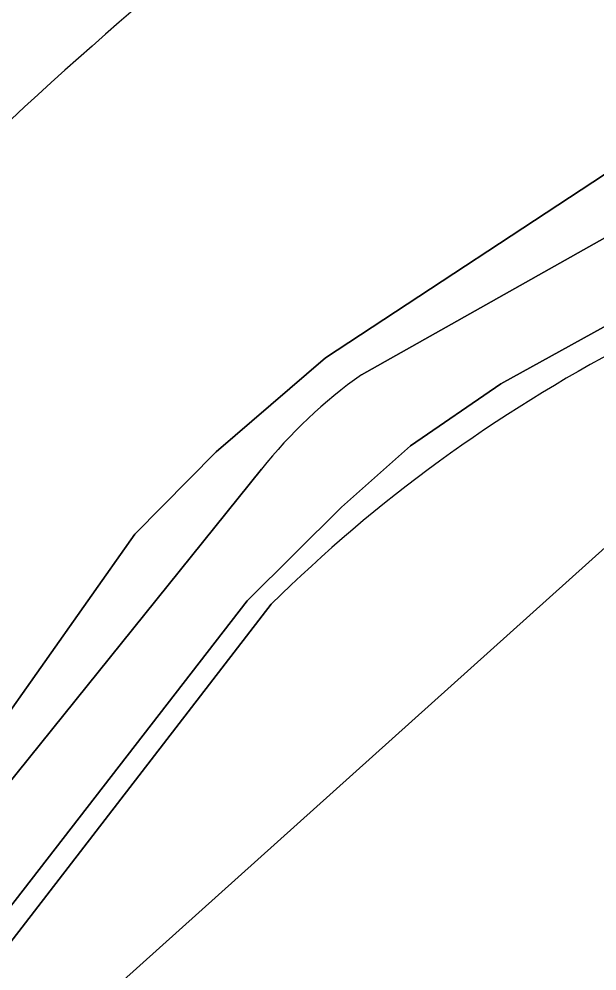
# Model space of a CAD drawing. Extents: x 158835 to 160077, y 386387 to 387778.
# Drawn here: x 159335.66 to 159352.51, y 386897.08 to 386924.85 of the extents above; entities that cross this region are included whole.
import ezdxf

# ---------------------------------------------------------------- set-up
doc = ezdxf.new("R2010")
doc.units = 0
for name, color, linetype in [('IMGEO_Groenvoorziening', 7, 'Continuous'), ('IMGEO_Loofbos', 7, 'Continuous'), ('IMGEO_Oever', 7, 'Continuous'), ('IMGEO_OVBaan_gesloten', 7, 'Continuous'), ('IMGEO_Waterloop', 7, 'Continuous')]:
    doc.layers.add(name, color=color, linetype=linetype)

msp = doc.modelspace()

# ---------------------------------------------------------------- linework, layer by layer
at = {"layer": 'IMGEO_Groenvoorziening'}
for points in [[(159332.172, 386900.099), (159339.03, 386909.825), (159341.407, 386912.222), (159344.595, 386914.968), (159353.41, 386920.761), (159367.113, 386928.324), (159370.995, 386929.506), (159385.785, 386933.475), (159425.412, 386953.997), (159434.793, 386958.672), (159434.012, 386960.244), (159386.519, 386936.025)], [(159329.252, 386895.292), (159318.45, 386880.474), (159319.86, 386879.903), (159359.061, 386915.103)], [(159343.013, 386907.785), (159334.754, 386897.084)]]:
    msp.add_lwpolyline(points, dxfattribs=at)
for centre, radius, start, end in [((159452.44, 386794.706), 172.852, 126.80475, 132.43295), ((159422.953, 386830.468), 126.583, 133.50424, 141.20275), ((159373.453, 386876.923), 43.348, 117.5899, 134.6061)]:
    msp.add_arc(centre, radius, start, end, dxfattribs=at)
at = {"layer": 'IMGEO_Loofbos'}
msp.add_lwpolyline([(159383.008, 386919.242), (159379.553, 386922.312), (159359.061, 386915.103), (159319.86, 386879.903), (159320.612, 386865.073), (159352.478, 386842.965), (159378.408, 386868.854), (159378.721, 386868.185)], dxfattribs=at)
at = {"layer": 'IMGEO_Oever'}
for points in [[(159434.793, 386958.672), (159425.412, 386953.997), (159385.785, 386933.475), (159370.995, 386929.506), (159367.113, 386928.324), (159353.41, 386920.761), (159344.595, 386914.968), (159341.407, 386912.222), (159339.03, 386909.825), (159332.172, 386900.099)], [(159387.446, 386932.829), (159408.678, 386943.835), (159434.099, 386957.264), (159434.364, 386956.666), (159435.524, 386957.108), (159436.161, 386955.67), (159435.349, 386955.342), (159435.657, 386954.536), (159419.477, 386946.302), (159407.957, 386940.347), (159397.3, 386934.967), (159384.343, 386928.827), (159383.419, 386928.396), (159370.134, 386925.09), (159368.82, 386924.762), (159364.692, 386922.482), (159349.703, 386914.207), (159347.074, 386912.4), (159345.062, 386910.614), (159342.31, 386907.883), (159334.364, 386897.636), (159332.269, 386896.343), (159329.559, 386895.829), (159329.252, 386895.292)], [(159345.639, 386914.472), (159368.309, 386927.244)], [(159332.867, 386899.482), (159342.724, 386911.72)], [(159334.754, 386897.084), (159343.013, 386907.785)]]:
    msp.add_lwpolyline(points, dxfattribs=at)
for centre, radius, start, end in [((159373.453, 386876.923), 43.348, 117.5899, 134.6061), ((159354.042, 386902.652), 14.503, 125.4081, 141.2968)]:
    msp.add_arc(centre, radius, start, end, dxfattribs=at)
at = {"layer": 'IMGEO_OVBaan_gesloten'}
for centre, radius, start, end in [((159452.44, 386794.706), 172.852, 126.80475, 132.43295), ((159422.953, 386830.468), 126.583, 133.50424, 141.20275)]:
    msp.add_arc(centre, radius, start, end, dxfattribs=at)
at = {"layer": 'IMGEO_Waterloop'}
for points in [[(159325.962, 386900.454), (159324.335, 386898.427), (159327.18, 386896.628), (159327.142, 386895.909), (159327.72, 386895.74), (159328.728, 386895.445), (159329.252, 386895.292), (159329.559, 386895.829), (159332.269, 386896.343), (159334.364, 386897.636), (159342.31, 386907.883), (159345.062, 386910.614), (159347.074, 386912.4), (159349.703, 386914.207), (159364.692, 386922.482), (159368.82, 386924.762), (159370.134, 386925.09), (159383.419, 386928.396)], [(159368.309, 386927.244), (159345.639, 386914.472)], [(159342.724, 386911.72), (159332.867, 386899.482)]]:
    msp.add_lwpolyline(points, dxfattribs=at)
msp.add_arc((159354.042, 386902.652), 14.503, 125.4081, 141.2968, dxfattribs=at)

doc.saveas('drawing.dxf')
